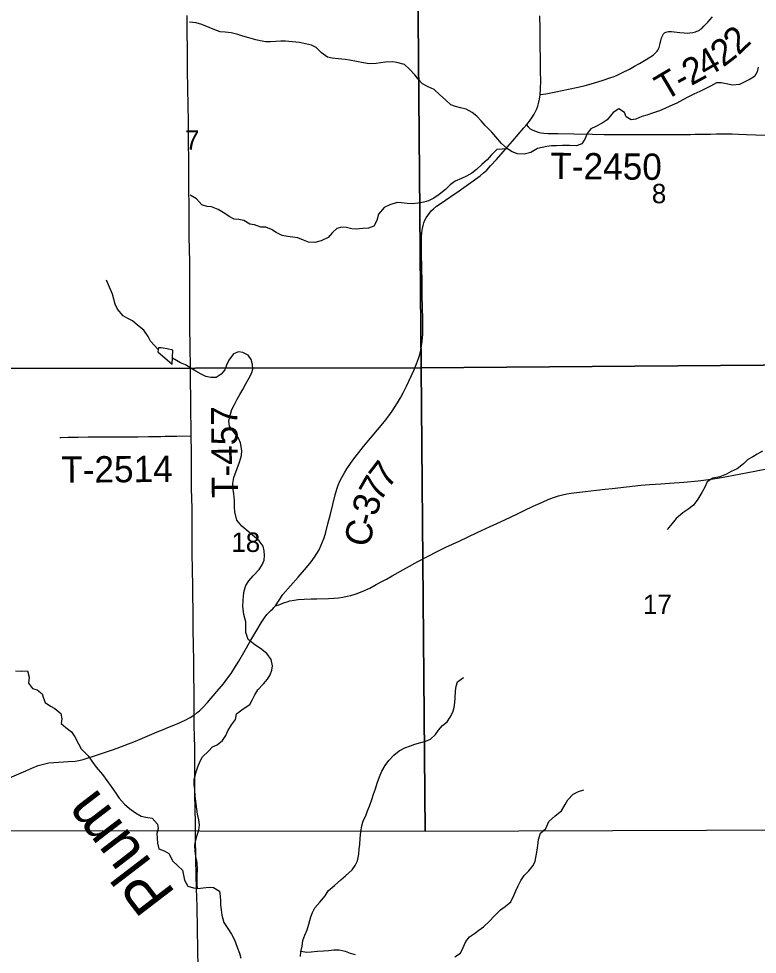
# Model space of a CAD drawing. Extents: x 1874609 to 2204689, y 815661 to 1281160.
# Drawn here: x 2046303 to 2054718, y 975610 to 986276 of the extents above; entities that cross this region are included whole.
import ezdxf

# ---------------------------------------------------------------- set-up
doc = ezdxf.new("R2010")
doc.units = 0
for name, color, linetype in [('GM_X_County_Road', 7, 'Continuous'), ('GM_X_County_Road_Text', 7, 'Continuous'), ('GM_X_Minor_Lake', 7, 'Continuous'), ('GM_X_Minor_River', 7, 'Continuous'), ('GM_X_Minor_River_Text', 7, 'Continuous'), ('GM_X_Section', 7, 'Continuous'), ('GM_X_Section_Text', 7, 'Continuous'), ('GM_X_Township_Road', 7, 'Continuous'), ('GM_X_Township_Road_Text', 7, 'Continuous')]:
    doc.layers.add(name, color=color, linetype=linetype)

msp = doc.modelspace()

# ---------------------------------------------------------------- linework, layer by layer
at = {"layer": 'GM_X_County_Road'}
for points in [[(2052244, 985413), (2052248, 985473), (2052251, 985571), (2052250, 985669), (2052248, 985817), (2052245, 985965), (2052243, 986161), (2052241, 986309)], [(2052087, 985066), (2052110, 985094), (2052150, 985146), (2052177, 985188), (2052193, 985217), (2052206, 985247), (2052218, 985278), (2052227, 985310), (2052237, 985358), (2052244, 985407), (2052244, 985413)], [(2049229, 979581), (2049270, 979646), (2049313, 979711), (2049400, 979810), (2049486, 979909), (2049582, 980021), (2049634, 980085), (2049674, 980138), (2049701, 980179), (2049726, 980222), (2049747, 980266), (2049766, 980312), (2049782, 980358), (2049801, 980421), (2049827, 980516), (2049856, 980627), (2049883, 980738), (2049910, 980849), (2049927, 980912), (2049943, 980958), (2049961, 981003), (2049984, 981046), (2050014, 981097), (2050043, 981144), (2050110, 981245), (2050233, 981399), (2050469, 981683), (2050519, 981748), (2050558, 981801), (2050585, 981842), (2050620, 981898), (2050653, 981955), (2050684, 982012), (2050721, 982086), (2050804, 982264), (2050836, 982340), (2050860, 982401), (2050874, 982449), (2050886, 982497), (2050894, 982546), (2050901, 982595), (2050905, 982643), (2050907, 982674), (2050908, 982689), (2050909, 982739), (2050908, 982854), (2050904, 982985), (2050901, 983116), (2050900, 983280), (2050898, 983428), (2050893, 983608), (2050892, 983706), (2050893, 983788), (2050896, 983837), (2050903, 983885), (2050910, 983917), (2050919, 983948), (2050931, 983978), (2050946, 984006), (2050963, 984034), (2050983, 984060), (2051004, 984084), (2051027, 984106), (2051065, 984137), (2051105, 984166), (2051227, 984248), (2051320, 984315), (2051400, 984372), (2051507, 984447), (2051560, 984486), (2051598, 984517), (2051635, 984551), (2051680, 984598), (2051746, 984672), (2051821, 984758), (2051875, 984820), (2051930, 984881), (2052058, 985030), (2052087, 985066)], [(2049229, 979581), (2049278, 979599), (2049304, 979609), (2049331, 979619), (2049362, 979629), (2049393, 979638), (2049441, 979649), (2049489, 979655), (2049554, 979660), (2049636, 979663), (2049701, 979664), (2049832, 979666), (2049898, 979669), (2049947, 979673), (2049995, 979680), (2050044, 979691), (2050089, 979701), (2050148, 979720), (2050215, 979746), (2050302, 979785), (2050376, 979824), (2050439, 979859), (2050493, 979888), (2050560, 979924), (2050851, 980088), (2051069, 980201), (2051171, 980252), (2051246, 980287), (2051320, 980321), (2051528, 980419), (2051676, 980487), (2051751, 980521), (2051840, 980563), (2051913, 980599), (2051988, 980633), (2052062, 980668), (2052166, 980717), (2052270, 980766), (2052345, 980798), (2052406, 980822), (2052452, 980837), (2052499, 980849), (2052547, 980858), (2052596, 980866), (2052758, 980885), (2052887, 980901), (2052985, 980911), (2053066, 980921), (2053392, 980957), (2053490, 980966), (2053621, 980973), (2053719, 980980), (2053882, 980993), (2054045, 981009), (2054192, 981027), (2054289, 981042), (2054370, 981056), (2054531, 981088), (2054692, 981119), (2054885, 981157)], [(2048301, 978337), (2048337, 978365), (2048362, 978386), (2048398, 978421), (2048454, 978481), (2048561, 978605), (2048635, 978693), (2048675, 978745), (2048722, 978812), (2048767, 978881), (2048810, 978951), (2048867, 979051), (2048948, 979193), (2049015, 979306), (2049067, 979390), (2049103, 979444), (2049132, 979483), (2049149, 979501), (2049177, 979530), (2049197, 979550), (2049210, 979562), (2049229, 979581)], [(2046200, 977623), (2046383, 977702), (2046452, 977732), (2046523, 977761), (2046587, 977777), (2046646, 977791), (2046705, 977795), (2046868, 977806), (2046945, 977812), (2046989, 977818), (2047037, 977831), (2047084, 977846), (2047167, 977873), (2047314, 977920), (2047370, 977940), (2047425, 977959), (2047634, 978040), (2047740, 978087), (2047819, 978121), (2047880, 978145), (2047941, 978169), (2048002, 978194), (2048108, 978238), (2048198, 978278), (2048256, 978308), (2048298, 978335), (2048301, 978337)], [(2048351, 975241), (2048343, 975668), (2048339, 975898), (2048335, 976160), (2048329, 976357), (2048326, 976521), (2048323, 976685), (2048319, 976964), (2048317, 977111), (2048314, 977259), (2048311, 977439), (2048309, 977751), (2048308, 977948), (2048305, 978112), (2048304, 978194), (2048301, 978337)]]:
    msp.add_lwpolyline(points, dxfattribs=at)
at = {"layer": 'GM_X_Minor_Lake'}
for points in [[(2048059, 982497), (2047993, 982512), (2047925, 982522), (2047897, 982522), (2047887, 982480), (2048052, 982336)], [(2048052, 982336), (2048059, 982497)]]:
    msp.add_lwpolyline(points, dxfattribs=at)
at = {"layer": 'GM_X_Minor_River'}
for points in [[(2051874, 984791), (2051805, 984853), (2051739, 984931), (2051693, 984983), (2051618, 985059), (2051572, 985111), (2051522, 985163), (2051470, 985207), (2051400, 985246), (2051337, 985260), (2051279, 985274), (2051227, 985294), (2051171, 985346), (2051099, 985412), (2051036, 985469), (2050968, 985501), (2050904, 985533), (2050856, 985585), (2050818, 985637), (2050757, 985701), (2050699, 985755), (2050613, 985778), (2050563, 985784), (2050483, 985782), (2050427, 985772), (2050375, 985766), (2050297, 985763), (2050233, 985771), (2050072, 985802), (2050022, 985810), (2049948, 985820), (2049874, 985826), (2049822, 985838), (2049752, 985887), (2049692, 985947), (2049638, 985973), (2049569, 985991), (2049503, 986003), (2049419, 986014), (2049341, 986020), (2049289, 986020), (2049233, 986016), (2049171, 986011), (2049119, 986013), (2049055, 986025), (2049003, 986035), (2048925, 986057), (2048857, 986076), (2048801, 986096), (2048722, 986114), (2048654, 986122), (2048598, 986128), (2048538, 986149), (2048472, 986175), (2048390, 986209), (2048324, 986227), (2048248, 986238)], [(2054729, 985724), (2054718, 985670), (2054688, 985617), (2054636, 985585), (2054568, 985551), (2054516, 985527), (2054436, 985518), (2054384, 985528), (2054306, 985546), (2054252, 985544), (2054186, 985507), (2054062, 985445), (2053996, 985414), (2053934, 985386), (2053870, 985350), (2053803, 985314), (2053721, 985277), (2053665, 985251), (2053603, 985225), (2053525, 985200), (2053459, 985178), (2053403, 985160), (2053335, 985131), (2053283, 985123), (2053225, 985157), (2053207, 985207), (2053141, 985249), (2053075, 985205), (2053009, 985122), (2052951, 985084), (2052877, 985048), (2052823, 985019), (2052781, 984967), (2052758, 984911), (2052720, 984849), (2052658, 984826), (2052578, 984832), (2052500, 984832), (2052430, 984827), (2052374, 984825), (2052322, 984819), (2052268, 984809), (2052214, 984795), (2052138, 984752), (2052064, 984730), (2051988, 984734), (2051926, 984757), (2051874, 984791)], [(2051874, 984791), (2051752, 984783), (2051688, 984720), (2051640, 984668), (2051580, 984612), (2051519, 984558), (2051465, 984515), (2051405, 984479), (2051349, 984455), (2051275, 984422), (2051219, 984382), (2051167, 984328), (2051093, 984271), (2051034, 984231), (2050974, 984199), (2050918, 984185), (2050856, 984174), (2050788, 984166), (2050728, 984168), (2050664, 984178), (2050614, 984179), (2050532, 984155), (2050468, 984125), (2050402, 984046), (2050382, 983974), (2050349, 983912), (2050289, 983888), (2050225, 983883), (2050147, 983877), (2050097, 983879), (2050037, 983895), (2049984, 983901), (2049928, 983886), (2049877, 983840), (2049829, 983780), (2049749, 983745), (2049677, 983725), (2049603, 983729), (2049549, 983753), (2049483, 983776), (2049425, 983784), (2049365, 983792), (2049306, 983806), (2049238, 983838), (2049182, 983873), (2049118, 983899), (2049062, 983901), (2048988, 983925), (2048936, 983933), (2048868, 983974), (2048811, 983986), (2048757, 983990), (2048701, 984020), (2048651, 984056), (2048577, 984102), (2048501, 984133), (2048449, 984135), (2048389, 984153), (2048328, 984223), (2048258, 984265)], [(2047893, 982503), (2047803, 982600), (2047779, 982654), (2047728, 982724), (2047656, 982784), (2047598, 982832), (2047546, 982857), (2047493, 982889), (2047429, 982963), (2047403, 983023), (2047370, 983135), (2047326, 983243), (2047302, 983297)], [(2048858, 982472), (2048806, 982477), (2048752, 982457), (2048696, 982385), (2048670, 982325), (2048653, 982272), (2048611, 982222), (2048553, 982186), (2048491, 982186), (2048437, 982197), (2048381, 982223), (2048321, 982257), (2048264, 982293), (2048204, 982329), (2048148, 982351), (2048055, 982406)], [(2048339, 976361), (2048335, 976410), (2048335, 976466), (2048337, 976516), (2048340, 976571), (2048338, 976651), (2048322, 976725), (2048313, 976791), (2048311, 976849), (2048319, 976899), (2048333, 976957), (2048355, 977025), (2048362, 977086), (2048356, 977144), (2048342, 977208), (2048332, 977266), (2048325, 977320), (2048315, 977416), (2048309, 977484), (2048304, 977546), (2048304, 977604), (2048324, 977689), (2048343, 977747), (2048369, 977811), (2048397, 977861), (2048465, 977924), (2048511, 977974), (2048563, 977998), (2048626, 978048), (2048662, 978103), (2048684, 978157), (2048726, 978225), (2048773, 978287), (2048785, 978350), (2048861, 978408), (2048935, 978456), (2048967, 978515), (2048994, 978569), (2049026, 978625), (2049094, 978695), (2049136, 978746), (2049168, 978796), (2049187, 978850), (2049193, 978900), (2049181, 978970), (2049130, 979038), (2049058, 979098), (2048992, 979138), (2048918, 979200), (2048891, 979280), (2048889, 979338), (2048891, 979400), (2048868, 979482), (2048858, 979580), (2048862, 979640), (2048866, 979702), (2048873, 979755), (2048891, 979813), (2048925, 979869), (2048975, 979923), (2049044, 979998), (2049076, 980050), (2049098, 980104), (2049102, 980158), (2049098, 980208), (2049087, 980262), (2049043, 980324), (2048989, 980370), (2048919, 980430), (2048846, 980492), (2048790, 980560), (2048767, 980654), (2048763, 980706), (2048763, 980784), (2048755, 980858), (2048748, 980908), (2048742, 980976), (2048756, 981047), (2048791, 981147), (2048817, 981219), (2048841, 981297), (2048847, 981355), (2048830, 981442), (2048802, 981500), (2048758, 981557), (2048703, 981631), (2048697, 981687), (2048709, 981742), (2048733, 981820), (2048762, 981876), (2048794, 981938), (2048824, 981991), (2048856, 982049), (2048895, 982121), (2048929, 982181), (2048955, 982231), (2048969, 982282), (2048965, 982332), (2048952, 982390), (2048916, 982442), (2048858, 982472)], [(2054778, 981346), (2054718, 981311), (2054666, 981283), (2054612, 981251), (2054560, 981203), (2054488, 981146), (2054419, 981114), (2054367, 981084), (2054293, 981055), (2054213, 981037), (2054149, 980997), (2054121, 980937), (2054085, 980876), (2054042, 980798), (2053990, 980732), (2053928, 980681), (2053868, 980641), (2053794, 980577), (2053749, 980522), (2053693, 980452)], [(2046266, 978843), (2046330, 978839), (2046402, 978841), (2046422, 978771), (2046415, 978701), (2046461, 978639), (2046515, 978624), (2046569, 978580), (2046587, 978530), (2046606, 978480), (2046664, 978440), (2046716, 978414), (2046784, 978356), (2046794, 978294), (2046785, 978242), (2046841, 978194), (2046905, 978146), (2046941, 978088), (2046984, 978010), (2047014, 977954), (2047094, 977874), (2047135, 977812), (2047187, 977744), (2047257, 977661), (2047308, 977593), (2047356, 977523), (2047410, 977447), (2047449, 977391), (2047507, 977323), (2047567, 977273), (2047633, 977221), (2047700, 977185), (2047752, 977175), (2047824, 977160)], [(2049513, 975585), (2049519, 975639), (2049531, 975701), (2049542, 975766), (2049564, 975828), (2049588, 975888), (2049610, 975952), (2049633, 976036), (2049649, 976087), (2049677, 976139), (2049735, 976205), (2049794, 976276), (2049828, 976332), (2049900, 976396), (2049974, 976459), (2050028, 976503), (2050101, 976571), (2050137, 976621), (2050163, 976676), (2050179, 976750), (2050184, 976812), (2050188, 976862), (2050194, 976932), (2050202, 977006), (2050211, 977073), (2050229, 977131), (2050257, 977189), (2050277, 977245), (2050298, 977299), (2050328, 977374), (2050346, 977434), (2050368, 977496), (2050387, 977562), (2050413, 977632), (2050441, 977697), (2050479, 977763), (2050522, 977821), (2050576, 977879), (2050638, 977928), (2050702, 977964), (2050766, 977988), (2050818, 978005), (2050886, 978025), (2050942, 978041), (2050996, 978061), (2051051, 978114), (2051085, 978166), (2051133, 978218), (2051185, 978262), (2051219, 978315), (2051250, 978371), (2051266, 978423), (2051272, 978479), (2051276, 978531), (2051279, 978611), (2051287, 978666), (2051303, 978716), (2051369, 978766)], [(2051274, 975580), (2051338, 975622), (2051368, 975686), (2051399, 975755), (2051439, 975809), (2051495, 975847), (2051547, 975885), (2051599, 975922), (2051667, 975986), (2051720, 976044), (2051794, 976115), (2051846, 976155), (2051910, 976209), (2051945, 976280), (2051967, 976334), (2051993, 976392), (2052023, 976452), (2052063, 976510), (2052116, 976561), (2052164, 976621), (2052186, 976673), (2052200, 976731), (2052209, 976796), (2052217, 976852), (2052227, 976920), (2052247, 976990), (2052308, 977044), (2052344, 977123), (2052416, 977189), (2052488, 977247), (2052531, 977318), (2052561, 977370), (2052619, 977434), (2052683, 977465), (2052743, 977483)], [(2047824, 977160), (2047886, 977094), (2047892, 977044), (2047878, 976986), (2047881, 976934), (2047885, 976875), (2047899, 976811), (2047961, 976790), (2048013, 976760), (2048058, 976672), (2048112, 976622), (2048168, 976570), (2048181, 976512), (2048193, 976456), (2048229, 976386), (2048293, 976366), (2048345, 976360), (2048403, 976366), (2048473, 976377), (2048523, 976373), (2048590, 976329), (2048600, 976271), (2048602, 976221), (2048604, 976169), (2048610, 976117), (2048619, 976055), (2048641, 975973), (2048687, 975903), (2048728, 975839), (2048760, 975773), (2048794, 975691), (2048819, 975623), (2048833, 975567)], [(2049520, 975644), (2049583, 975636), (2049635, 975638), (2049709, 975644), (2049775, 975650), (2049831, 975655), (2049893, 975659), (2049955, 975661), (2050021, 975645), (2050079, 975621), (2050135, 975606)]]:
    msp.add_lwpolyline(points, dxfattribs=at)
at = {"layer": 'GM_X_Section'}
for points in [[(2045675, 987622), (2050843, 987600), (2050888, 982296), (2045739, 982288), (2045737, 982456)], [(2050843, 987600), (2056326, 987545), (2056379, 984912), (2056248, 982336), (2050888, 982296)], [(2050888, 982296), (2056248, 982336), (2056279, 977030), (2050936, 977011)], [(2045739, 982288), (2050888, 982296), (2050936, 977011), (2045794, 977019), (2045791, 977095)]]:
    msp.add_lwpolyline(points, close=True, dxfattribs=at)
at = {"layer": 'GM_X_Township_Road'}
for points in [[(2048268, 981522), (2048267, 981638), (2048265, 981769), (2048263, 981982), (2048262, 982114), (2048260, 982310), (2048260, 982376), (2048258, 982458), (2048257, 982482), (2048256, 982569), (2048254, 982732), (2048252, 982885), (2048253, 983062), (2048254, 983211), (2048253, 983272), (2048252, 983383), (2048251, 983507), (2048249, 983641), (2048247, 983797), (2048247, 983835), (2048246, 983981), (2048244, 984150), (2048243, 984326), (2048242, 984425), (2048243, 984491), (2048242, 984671), (2048239, 984852), (2048237, 985098), (2048233, 985295), (2048230, 985476), (2048228, 985689), (2048228, 985804), (2048227, 985919), (2048222, 986132), (2048221, 986247), (2048221, 986312)], [(2052244, 985413), (2052277, 985417), (2052309, 985421), (2052422, 985442), (2052567, 985471), (2052679, 985494), (2052758, 985513), (2052853, 985540), (2052962, 985574), (2053040, 985600), (2053086, 985617), (2053131, 985636), (2053175, 985657), (2053262, 985702), (2053319, 985733), (2053376, 985766), (2053432, 985799), (2053503, 985842), (2053530, 985860), (2053542, 985871), (2053566, 985893), (2053576, 985906), (2053586, 985919), (2053593, 985933), (2053600, 985948), (2053605, 985963), (2053613, 985995), (2053623, 986043), (2053627, 986059), (2053633, 986074), (2053641, 986089), (2053650, 986102), (2053662, 986113), (2053676, 986122), (2053691, 986128), (2053707, 986131), (2053723, 986131), (2053740, 986131), (2053772, 986127), (2053837, 986117), (2053885, 986113), (2053918, 986112), (2053951, 986114), (2053983, 986118), (2053999, 986122), (2054015, 986127), (2054030, 986132), (2054045, 986139), (2054060, 986147), (2054073, 986156), (2054086, 986166), (2054110, 986189), (2054154, 986237), (2054207, 986298)], [(2052087, 985066), (2052108, 985044), (2052119, 985032), (2052132, 985021), (2052145, 985012), (2052160, 985004), (2052190, 984992), (2052221, 984982), (2052253, 984975), (2052285, 984970), (2052334, 984968), (2052449, 984966), (2052629, 984964), (2052842, 984960), (2052974, 984957), (2053105, 984956), (2053203, 984957), (2053318, 984956), (2053433, 984956), (2053564, 984956), (2053695, 984956), (2053876, 984957), (2053958, 984957), (2054007, 984958), (2054121, 984960), (2054187, 984961), (2054252, 984962), (2054317, 984963), (2054431, 984963), (2054504, 984960), (2054594, 984957), (2054703, 984953), (2054832, 984948)], [(2046771, 981502), (2046787, 981503), (2046868, 981506), (2046982, 981507), (2047095, 981508), (2047241, 981509), (2047354, 981509), (2047419, 981509), (2047468, 981509), (2047500, 981509), (2047663, 981511), (2047783, 981513), (2047863, 981513), (2047923, 981514), (2047972, 981516), (2048103, 981517), (2048268, 981522)], [(2048301, 978337), (2048302, 978392), (2048303, 978441), (2048303, 978588), (2048299, 978811), (2048297, 978978), (2048295, 979108), (2048294, 979190), (2048292, 979255), (2048290, 979452), (2048289, 979550), (2048286, 979680), (2048286, 979811), (2048283, 979991), (2048281, 980188), (2048279, 980416), (2048279, 980596), (2048278, 980694), (2048273, 980924), (2048271, 981104), (2048270, 981333), (2048268, 981522)]]:
    msp.add_lwpolyline(points, dxfattribs=at)

# ---------------------------------------------------------------- texts
at = {"layer": 'GM_X_County_Road_Text'}
for s, rotation, p in [('7', 52.9001, (2050510, 980906)), ('7', 60.168, (2050424, 980754)), ('3', 74.8681, (2050383, 980594)), ('-', 75.5151, (2050353, 980476)), ('C', 75.587, (2050291, 980237))]:
    msp.add_text(s, height=300, rotation=rotation, dxfattribs=at).set_placement(p)
at = {"layer": 'GM_X_Minor_River_Text'}
msp.add_text('Plum', height=500.1, rotation=127.4935, dxfattribs=at).set_placement((2048100, 976308))
at = {"layer": 'GM_X_Section_Text'}
for s, p in [('7', (2048198, 984782)), ('8', (2053517, 984172)), ('18', (2048726, 980197)), ('17', (2053416, 979489))]:
    msp.add_text(s, height=221, rotation=0, dxfattribs=at).set_placement(p)
at = {"layer": 'GM_X_Township_Road_Text'}
for s, rotation, p in [('2', 43.9907, (2054504, 985852)), ('2', 37.7666, (2054331, 985716)), ('4', 29.9487, (2054134, 985599)), ('2', 28.5972, (2053965, 985507)), ('T', 30.622, (2053667, 985334)), ('-', 28.978, (2053858, 985447)), ('T-2450', 359.5377, (2052359, 984448)), ('T-457', 90.5659, (2048804, 980812)), ('T-2514', 0.4632, (2046788, 980985))]:
    msp.add_text(s, height=300, rotation=rotation, dxfattribs=at).set_placement(p)

doc.saveas('drawing.dxf')
